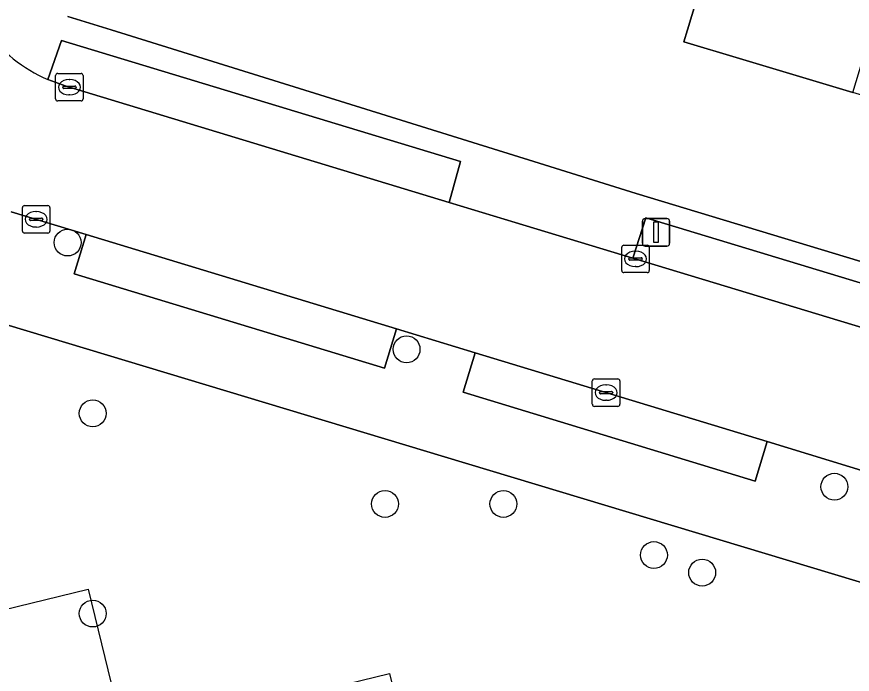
# Model space of a CAD drawing. Extents: x 158455 to 159797, y 387218 to 388672.
# Drawn here: x 159439.74 to 159470.13, y 387976.55 to 388000.48 of the extents above; entities that cross this region are included whole.
import ezdxf

# ---------------------------------------------------------------- set-up
doc = ezdxf.new("R2010")
doc.units = 0
for name, color, linetype in [('IMGEO_Boom', 7, 'Continuous'), ('IMGEO_Erf', 7, 'Continuous'), ('IMGEO_Kolk', 7, 'Continuous'), ('IMGEO_Lichtmast', 7, 'Continuous'), ('IMGEO_Pand', 7, 'Continuous'), ('IMGEO_Pand_vergunning_verleend', 7, 'Continuous'), ('IMGEO_Parkeervlak_open', 7, 'Continuous'), ('IMGEO_Rijbaan_lokaal_open', 7, 'Continuous'), ('IMGEO_Voetpad_open', 7, 'Continuous')]:
    doc.layers.add(name, color=color, linetype=linetype)

msp = doc.modelspace()

# ---------------------------------------------------------------- linework, layer by layer
at = {"layer": 'IMGEO_Boom'}
for centre in [(159441.593, 387992.261), (159453.921, 387988.376), (159442.508, 387986.045), (159469.485, 387983.374), (159453.139, 387982.748), (159457.445, 387982.748), (159462.92, 387980.887), (159464.674, 387980.249), (159442.508, 387978.76)]:
    msp.add_circle(centre, 0.489, dxfattribs=at)
at = {"layer": 'IMGEO_Erf'}
for points in [[(159428.999, 387999.584), (159428.899, 388000), (159427.598, 388005.41), (159424.429, 388004.676), (159425.57, 388000), (159425.72, 387999.387), (159401.26, 387993.403), (159395.063, 387991.886), (159393.786, 387997.106), (159393.25, 387999.675), (159367.637, 387993.397), (159379.01, 387946.775), (159402.496, 387932.887), (159463.241, 387947.593), (159472.802, 387979.182), (159455.298, 387984.465), (159438.688, 387989.478)], [(159524.064, 387979.415), (159517.87, 387981.299), (159511.818, 387983.14), (159505.763, 387984.981), (159500, 387986.734), (159499.71, 387986.822), (159493.657, 387988.663), (159487.605, 387990.503), (159488.154, 387992.308), (159488.01, 387992.351), (159482.153, 387994.111), (159476.153, 387995.914), (159470.153, 387997.717), (159466.037, 387998.954), (159464.005, 387999.565), (159464.136, 388000), (159464.805, 388002.226)], [(159441.6, 388000.492), (159443.18, 388000), (159458.548, 387995.212), (159462.279, 387994.05), (159500, 387982.615), (159511.751, 387979), (159519.539, 387977.023)]]:
    msp.add_lwpolyline(points, dxfattribs=at)
at = {"layer": 'IMGEO_Kolk'}
for p, q in [((159441.157, 387997.488), (159441.157, 387998.34)), ((159441.232, 387998.414), (159442.084, 387998.414)), ((159441.645, 387998.194), (159441.67, 387998.194)), ((159442.158, 387998.34), (159442.158, 387997.488)), ((159441.416, 387997.908), (159441.416, 387997.92)), ((159441.854, 387997.871), (159441.456, 387997.871)), ((159441.459, 387997.957), (159441.857, 387997.957)), ((159441.9, 387997.92), (159441.9, 387997.908)), ((159441.668, 387997.634), (159441.643, 387997.634)), ((159442.084, 387997.414), (159441.232, 387997.414)), ((159439.949, 387992.681), (159439.949, 387993.533)), ((159440.024, 387993.607), (159440.876, 387993.607)), ((159440.437, 387993.387), (159440.462, 387993.387)), ((159440.95, 387993.533), (159440.95, 387992.681)), ((159440.208, 387993.101), (159440.208, 387993.113)), ((159440.646, 387993.064), (159440.248, 387993.064)), ((159440.251, 387993.15), (159440.649, 387993.15)), ((159440.692, 387993.113), (159440.692, 387993.101)), ((159440.46, 387992.827), (159440.435, 387992.827)), ((159440.876, 387992.607), (159440.024, 387992.607)), ((159461.75, 387991.24), (159461.75, 387992.092)), ((159461.825, 387992.166), (159462.677, 387992.166)), ((159462.751, 387992.092), (159462.751, 387991.24)), ((159462.238, 387991.946), (159462.263, 387991.946)), ((159462.009, 387991.66), (159462.009, 387991.672)), ((159462.447, 387991.623), (159462.049, 387991.623)), ((159462.052, 387991.709), (159462.45, 387991.709)), ((159462.493, 387991.672), (159462.493, 387991.66)), ((159462.261, 387991.386), (159462.236, 387991.386)), ((159462.677, 387991.166), (159461.825, 387991.166)), ((159460.754, 387987.3), (159461.606, 387987.3)), ((159460.679, 387986.374), (159460.679, 387987.226)), ((159461.167, 387987.08), (159461.192, 387987.08)), ((159461.68, 387987.226), (159461.68, 387986.374)), ((159460.938, 387986.794), (159460.938, 387986.806)), ((159461.376, 387986.757), (159460.978, 387986.757)), ((159460.981, 387986.843), (159461.379, 387986.843)), ((159461.422, 387986.806), (159461.422, 387986.794)), ((159461.19, 387986.52), (159461.165, 387986.52)), ((159461.606, 387986.3), (159460.754, 387986.3))]:
    msp.add_line(p, q, dxfattribs=at)
for points in [[(159441.157, 387997.488), (159441.157, 387998.34)], [(159441.232, 387998.414), (159442.084, 387998.414)], [(159442.158, 387998.34), (159442.158, 387997.488)], [(159442.084, 387997.414), (159441.232, 387997.414)], [(159439.949, 387992.681), (159439.949, 387993.533)], [(159440.024, 387993.607), (159440.876, 387993.607)], [(159440.95, 387993.533), (159440.95, 387992.681)], [(159440.876, 387992.607), (159440.024, 387992.607)], [(159461.75, 387991.24), (159461.75, 387992.092)], [(159461.825, 387992.166), (159462.677, 387992.166)], [(159462.751, 387992.092), (159462.751, 387991.24)], [(159462.677, 387991.166), (159461.825, 387991.166)], [(159460.754, 387987.3), (159461.606, 387987.3)], [(159460.679, 387986.374), (159460.679, 387987.226)], [(159461.68, 387987.226), (159461.68, 387986.374)], [(159461.606, 387986.3), (159460.754, 387986.3)]]:
    msp.add_lwpolyline(points, dxfattribs=at)
for centre, radius, start, end in [((159441.234, 387998.338), 0.0765, 91.552, 178.448), ((159441.234, 387998.338), 0.0765, 91.552, 178.448), ((159442.082, 387998.338), 0.0765, 1.552, 88.448), ((159442.082, 387998.338), 0.0765, 1.552, 88.448), ((159441.456, 387997.917), 0.0403, 85.8775, 175.7526), ((159441.453, 387997.907), 0.0366, 178.938, 274.7102), ((159441.857, 387997.914), 0.043, 264.8664, 352.4533), ((159441.861, 387997.919), 0.0386, 1.7309, 96.639), ((159441.234, 387997.49), 0.0765, 181.552, 268.448), ((159441.234, 387997.49), 0.0765, 181.552, 268.448), ((159442.082, 387997.49), 0.0765, 271.552, 358.448), ((159442.082, 387997.49), 0.0765, 271.552, 358.448), ((159440.026, 387993.531), 0.0765, 91.552, 178.448), ((159440.026, 387993.531), 0.0765, 91.552, 178.448), ((159440.874, 387993.531), 0.0765, 1.552, 88.448), ((159440.874, 387993.531), 0.0765, 1.552, 88.448), ((159440.248, 387993.11), 0.0403, 85.8775, 175.7526), ((159440.245, 387993.1), 0.0366, 178.938, 274.7102), ((159440.649, 387993.107), 0.043, 264.8664, 352.4533), ((159440.653, 387993.112), 0.0386, 1.7309, 96.639), ((159440.026, 387992.683), 0.0765, 181.552, 268.448), ((159440.026, 387992.683), 0.0765, 181.552, 268.448), ((159440.874, 387992.683), 0.0765, 271.552, 358.448), ((159440.874, 387992.683), 0.0765, 271.552, 358.448), ((159461.827, 387992.09), 0.0765, 91.552, 178.448), ((159461.827, 387992.09), 0.0765, 91.552, 178.448), ((159462.675, 387992.09), 0.0765, 1.552, 88.448), ((159462.675, 387992.09), 0.0765, 1.552, 88.448), ((159462.049, 387991.669), 0.0403, 85.8775, 175.7526), ((159462.046, 387991.659), 0.0366, 178.938, 274.7102), ((159462.45, 387991.666), 0.043, 264.8664, 352.4533), ((159462.454, 387991.671), 0.0386, 1.7309, 96.639), ((159461.827, 387991.242), 0.0765, 181.552, 268.448), ((159461.827, 387991.242), 0.0765, 181.552, 268.448), ((159462.675, 387991.242), 0.0765, 271.552, 358.448), ((159462.675, 387991.242), 0.0765, 271.552, 358.448), ((159460.756, 387987.224), 0.0765, 91.552, 178.448), ((159460.756, 387987.224), 0.0765, 91.552, 178.448), ((159461.604, 387987.224), 0.0765, 1.552, 88.448), ((159461.604, 387987.224), 0.0765, 1.552, 88.448), ((159460.978, 387986.803), 0.0403, 85.8775, 175.7526), ((159460.975, 387986.793), 0.0366, 178.938, 274.7102), ((159461.379, 387986.8), 0.043, 264.8664, 352.4533), ((159461.383, 387986.805), 0.0386, 1.7309, 96.639), ((159460.756, 387986.376), 0.0765, 181.552, 268.448), ((159460.756, 387986.376), 0.0765, 181.552, 268.448), ((159461.604, 387986.376), 0.0765, 271.552, 358.448), ((159461.604, 387986.376), 0.0765, 271.552, 358.448)]:
    msp.add_arc(centre, radius, start, end, dxfattribs=at)
for centre, major_axis, ratio, start_param, end_param in [((159441.644, 387997.914), (-0.387, 0.002), 0.722429, 4.712389, 7.853982), ((159441.669, 387997.914), (-0.39, 0.002), 0.717154, 1.570796, 4.712389), ((159440.436, 387993.107), (-0.387, 0.002), 0.722429, 4.712389, 7.853982), ((159440.461, 387993.107), (-0.39, 0.002), 0.717154, 1.570796, 4.712389), ((159462.237, 387991.666), (-0.387, 0.002), 0.722429, 4.712389, 7.853982), ((159462.262, 387991.666), (-0.39, 0.002), 0.717154, 1.570796, 4.712389), ((159461.166, 387986.8), (-0.387, 0.002), 0.722429, 4.712389, 7.853982), ((159461.191, 387986.8), (-0.39, 0.002), 0.717154, 1.570796, 4.712389)]:
    msp.add_ellipse(centre, major_axis=major_axis, ratio=ratio, start_param=start_param, end_param=end_param, dxfattribs=at)
at = {"layer": 'IMGEO_Lichtmast'}
for p, q in [((159462.5, 387992.235), (159462.5, 387993.035)), ((159462.5, 387993.035), (159462.5, 387992.235)), ((159462.6, 387993.135), (159463.39, 387993.135)), ((159463.39, 387993.135), (159462.6, 387993.135)), ((159463.49, 387993.035), (159463.49, 387992.235)), ((159463.49, 387992.235), (159463.49, 387993.035)), ((159463.39, 387992.135), (159462.6, 387992.135)), ((159462.6, 387992.135), (159463.39, 387992.135))]:
    msp.add_line(p, q, dxfattribs=at)
msp.add_lwpolyline([(159462.92, 387993.01), (159463.07, 387993.01), (159463.07, 387992.26), (159462.92, 387992.26), (159462.92, 387993.01)], dxfattribs=at)
for centre, start, end in [((159462.6, 387993.035), 90, 180), ((159462.6, 387993.035), 90, 180), ((159463.39, 387993.035), 0, 90), ((159463.39, 387993.035), 360, 90), ((159462.6, 387992.235), 180, 270), ((159462.6, 387992.235), 180, 270), ((159463.39, 387992.235), 270, 0), ((159463.39, 387992.235), 270, 0)]:
    msp.add_arc(centre, 0.1, start, end, dxfattribs=at)
at = {"layer": 'IMGEO_Pand'}
msp.add_lwpolyline([(159464.022, 388011.095), (159463.041, 388008.15), (159461.906, 388004.105), (159461.629, 388003.117), (159464.805, 388002.226), (159464.136, 388000), (159464.005, 387999.565), (159466.037, 387998.954), (159470.153, 387997.717), (159470.847, 388000), (159472.825, 388006.503), (159473.358, 388008.256)], close=True, dxfattribs=at)
at = {"layer": 'IMGEO_Pand_vergunning_verleend'}
msp.add_lwpolyline([(159378.692, 387979.931), (159384.522, 387981.356), (159384.221, 387982.588), (159394.652, 387985.138), (159395.089, 387983.353), (159396.026, 387983.582), (159400.352, 387965.883), (159412.597, 387968.876), (159411.788, 387972.183), (159442.336, 387979.65), (159443.664, 387974.219), (159453.303, 387976.575), (159456.744, 387962.497), (159453.593, 387961.727), (159455.579, 387953.602), (159406.123, 387941.513), (159403.843, 387950.841), (159390.111, 387947.484), (159386.255, 387963.261), (159382.964, 387962.456)], close=True, dxfattribs=at)
at = {"layer": 'IMGEO_Parkeervlak_open'}
for points in [[(159440.872, 387998.196), (159441.535, 387997.952), (159455.472, 387993.724), (159455.878, 387995.21), (159441.374, 387999.611)], [(159453.552, 387989.119), (159442.263, 387992.554), (159441.827, 387991.119), (159453.116, 387987.685)], [(159467.042, 387985.015), (159456.422, 387988.246), (159455.986, 387986.812), (159466.606, 387983.581)]]:
    msp.add_lwpolyline(points, close=True, dxfattribs=at)
msp.add_lwpolyline([(159510.04, 387978.732), (159506.138, 387979.961), (159500, 387981.824), (159462.628, 387993.162), (159462.149, 387991.698), (159472.237, 387988.637), (159474.936, 387987.818), (159500, 387980.214), (159505.675, 387978.492), (159509.527, 387977.279)], dxfattribs=at)
at = {"layer": 'IMGEO_Rijbaan_lokaal_open'}
for points in [[(159441.535, 387997.952), (159440.872, 387998.196)], [(159439.534, 387993.384), (159442.263, 387992.554), (159453.552, 387989.119), (159456.422, 387988.246), (159467.042, 387985.015), (159470.792, 387983.874), (159472.237, 387988.637), (159462.149, 387991.698), (159457.872, 387992.996), (159455.472, 387993.724), (159441.535, 387997.952)]]:
    msp.add_lwpolyline(points, dxfattribs=at)
msp.add_arc((159443.122, 388003.377), 5.648, 216.7175, 246.5295, dxfattribs=at)
at = {"layer": 'IMGEO_Voetpad_open'}
for points in [[(159519.539, 387977.023), (159511.751, 387979), (159500, 387982.615), (159462.279, 387994.05), (159458.548, 387995.212), (159443.18, 388000), (159441.6, 388000.492)], [(159440.872, 387998.196), (159441.374, 387999.611), (159455.878, 387995.21), (159455.472, 387993.724), (159457.872, 387992.996), (159462.149, 387991.698), (159462.628, 387993.162), (159500, 387981.824), (159506.138, 387979.961), (159510.04, 387978.732)], [(159505.926, 387973.185), (159500, 387974.988), (159497.608, 387975.716), (159497.172, 387974.281), (159484.783, 387978.05), (159485.219, 387979.485), (159482.349, 387980.358), (159481.913, 387978.923), (159471.533, 387982.082), (159471.969, 387983.516), (159470.792, 387983.874), (159467.042, 387985.015), (159466.606, 387983.581), (159455.986, 387986.812), (159456.422, 387988.246), (159453.552, 387989.119), (159453.116, 387987.685), (159441.827, 387991.119), (159442.263, 387992.554), (159439.534, 387993.384)], [(159438.688, 387989.478), (159455.298, 387984.465), (159472.802, 387979.182), (159475.805, 387978.276), (159497.305, 387971.787), (159500, 387970.974), (159502.904, 387970.045), (159506.105, 387969.022), (159508.212, 387968.348)]]:
    msp.add_lwpolyline(points, dxfattribs=at)
msp.add_arc((159443.122, 388003.377), 5.648, 216.7175, 246.5295, dxfattribs=at)

doc.saveas('drawing.dxf')
